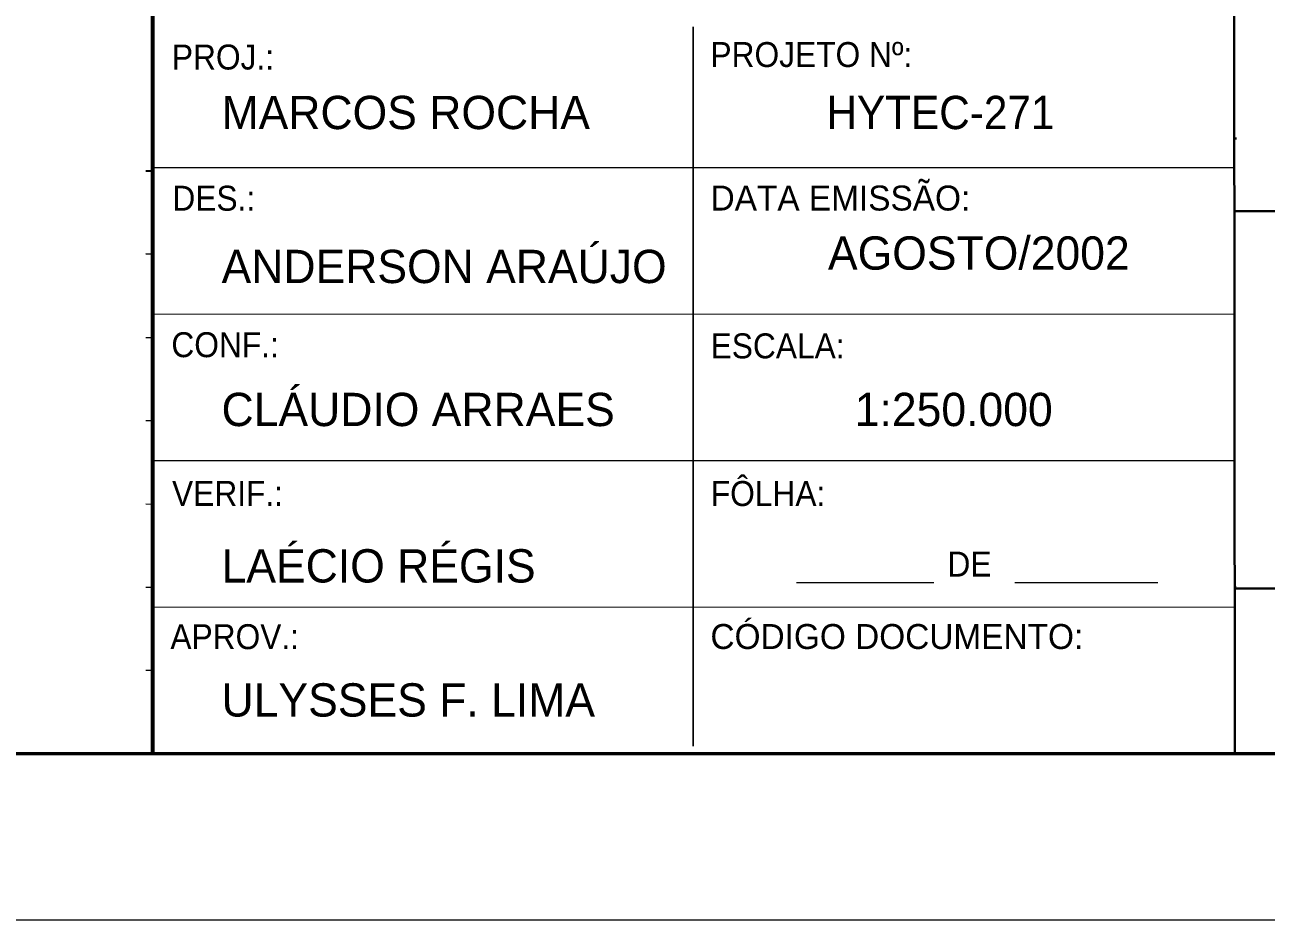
# Model space of a CAD drawing. Extents: x 553962 to 842807, y 8883888 to 9032388.
# Drawn here: x 794631 to 813277, y 8883888 to 8897334 of the extents above; entities that cross this region are included whole.
import ezdxf

# ---------------------------------------------------------------- set-up
doc = ezdxf.new("R2010")
doc.units = 0
doc.header["$LTSCALE"] = 20
doc.layers.add('3', color=7, linetype='Continuous', lineweight=13)
doc.layers.add('4', color=7, linetype='Continuous', lineweight=25)

msp = doc.modelspace()

# ---------------------------------------------------------------- linework, layer by layer
at = {"layer": '3'}
msp.add_lwpolyline([(842807.26, 9032387.81), (842807.26, 8883887.81), (553961.7, 8883887.81), (553961.7, 9032387.81)], close=True, dxfattribs=at)
at = {"layer": '3', "lineweight": 53}
msp.add_lwpolyline([(840307.26, 9029887.81), (840307.26, 8886387.81), (560211.7, 8886387.81), (560211.7, 9029887.81)], close=True, dxfattribs=at)
at = {"layer": '4', "lineweight": 40}
for p, q in [((796549.76, 8901392.81), (796547.26, 8886392.81)), ((812794.76, 8901372.81), (812804.76, 8886372.81)), ((796547.26, 8897305.31), (796547.26, 8886502.81)), ((812797.26, 8895627.81), (812829.76, 8895627.81)), ((812797.26, 8894535.31), (840302.26, 8894555.31)), ((812797.26, 8888890.31), (812827.26, 8888890.31)), ((812802.26, 8888870.31), (840304.76, 8888887.81))]:
    msp.add_line(p, q, dxfattribs=at)
at = {"layer": '4', "lineweight": 53}
for p, q in [((796547.26, 8886392.81), (796549.76, 8901392.81)), ((796557.26, 8886387.81), (796557.26, 8901387.81)), ((796547.26, 8886502.81), (796547.26, 8897305.31))]:
    msp.add_line(p, q, dxfattribs=at)
at = {"layer": '4'}
for p, q in [((804672.26, 8886502.81), (804672.26, 8897305.31)), ((796449.76, 8893892.81), (796544.76, 8893890.31))]:
    msp.add_line(p, q, dxfattribs=at)
at = {"layer": '4', "lineweight": 35}
msp.add_line((796449.76, 8895140.31), (796547.26, 8895140.31), dxfattribs=at)
at = {"layer": '4', "lineweight": 13}
for p, q in [((796544.76, 8895190.31), (812794.76, 8895190.31)), ((796544.76, 8892992.81), (812797.26, 8892987.81)), ((796449.76, 8892637.81), (796547.26, 8892640.31)), ((796447.26, 8891390.31), (796547.26, 8891390.31)), ((796549.76, 8890790.31), (812797.26, 8890790.31)), ((796449.76, 8890140.31), (796544.76, 8890137.81)), ((796449.76, 8888890.31), (796544.76, 8888890.31)), ((806222.26, 8888957.81), (808284.76, 8888957.81)), ((809502.26, 8888957.81), (811649.76, 8888957.81)), ((796547.26, 8888590.31), (812799.76, 8888592.81)), ((796449.76, 8887640.31), (796547.26, 8887640.31))]:
    msp.add_line(p, q, dxfattribs=at)

# ---------------------------------------------------------------- texts
at = {"layer": '4', "width": 0.95}
for s, height, p in [('PROJETO Nº:', 375, (804929.76, 8896700.31)), ('PROJ.:', 375, (796839.76, 8896662.81)), ('HYTEC-271', 500, (806672.26, 8895767.81)), ('DES.:', 375, (796847.26, 8894542.81)), ('CONF.:', 375, (796832.26, 8892342.81)), ('ESCALA:', 375, (804932.26, 8892325.31)), ('FÔLHA:', 375, (804934.76, 8890107.81)), ('VERIF.:', 375, (796842.26, 8890110.31)), ('DE', 375, (808489.76, 8889047.81)), ('APROV.:', 375, (796817.26, 8887957.81))]:
    msp.add_text(s, height=height, dxfattribs=at).set_placement(p)
at = {"layer": '4'}
for s, height, p in [('MARCOS ROCHA', 499.9, (797586.17, 8895767.82)), ('DATA EMISSÃO:', 374.9, (804932.26, 8894545.31)), ('AGOSTO/2002', 499.9, (806694.83, 8893656.78)), ('ANDERSON ARAÚJO', 499.9, (797586.17, 8893455.43)), ('CLÁUDIO ARRAES', 499.9, (797586.17, 8891307.81)), ('1:250.000', 499.9, (807097.26, 8891307.81)), ('LAÉCIO RÉGIS', 499.9, (797586.17, 8888958.83)), ('CÓDIGO DOCUMENTO:', 375, (804929.76, 8887960.31)), ('ULYSSES F. LIMA', 499.9, (797586.17, 8886945.43))]:
    msp.add_text(s, height=height, dxfattribs=at).set_placement(p)

doc.saveas('drawing.dxf')
